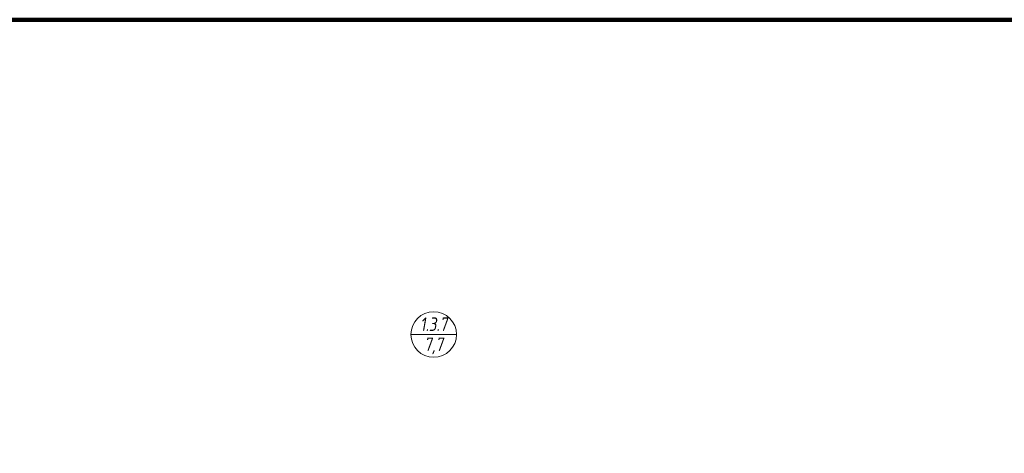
# Model space of a CAD drawing. Header units: millimetres. Extents: x -57162 to 485422, y -209335 to -9481.
# Tile 630 of 656: x 274512 to 292650, y -193601 to -185610. Entities that reach past the tile are written whole.
import ezdxf
from ezdxf.enums import TextEntityAlignment as Align

# ---------------------------------------------------------------- set-up
doc = ezdxf.new("R2010")
doc.units = ezdxf.units.MM
doc.layers.get('Defpoints').update_dxf_attribs({"color": 31})
doc.layers.add('ob_pomeshen', color=62, linetype='Continuous', lineweight=13)
doc.styles.add('fl_iso paper', font='isocpeur.ttf', dxfattribs={"width": 0.8, "oblique": 10})

# ---------------------------------------------------------------- blocks, each defined once
blk = doc.blocks.new('помещение')
at = {"color": 0}
blk.add_line((-420, 0), (420, 0), dxfattribs=at)
blk.add_circle((0, 0), 420, dxfattribs=at)
at = {"linetype": 'ByBlock', "style": 'fl_iso paper', "oblique": 10, "width": 0.8}
for tag, p in [('TXT1', (0, 190)), ('TXT2', (0, -180))]:
    blk.add_attdef(tag, text='', height=250, dxfattribs=at).set_placement(p, align=Align.MIDDLE_CENTER)

msp = doc.modelspace()

# ---------------------------------------------------------------- linework, layer by layer
at = {"layer": 'Defpoints', "color": 1, "lineweight": 100}
msp.add_lwpolyline([(136924.2, -185610.3), (320428.3, -185610.3), (320428.3, -209334.7), (136924.2, -209334.7)], close=True, dxfattribs=at)

# ---------------------------------------------------------------- block references
at = {"layer": 'ob_pomeshen'}
msp.add_blockref('помещение', (282139, -191412.2), dxfattribs=at).add_auto_attribs({'TXT1': '1.3.7', 'TXT2': '7,7'})

doc.saveas('drawing.dxf')
